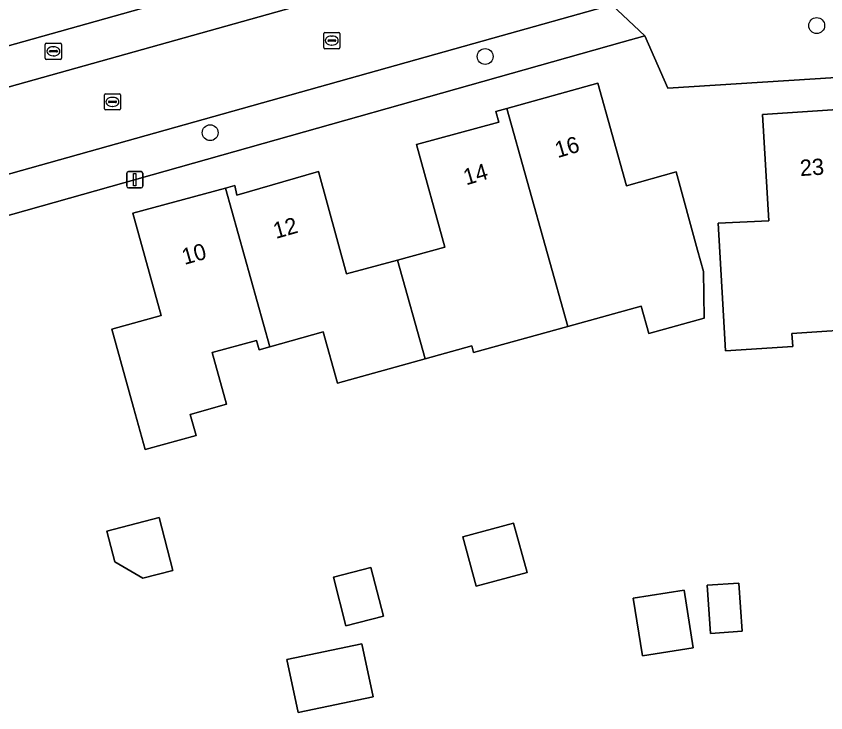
# Model space of a CAD drawing. Extents: x 159626 to 160723, y 388173 to 389416.
# Drawn here: x 160111.24 to 160161.1, y 388359.41 to 388402.29 of the extents above; entities that cross this region are included whole.
import ezdxf

# ---------------------------------------------------------------- set-up
doc = ezdxf.new("R2010")
doc.units = 0
for name, color, linetype in [('IMGEO_Boom', 7, 'Continuous'), ('IMGEO_Brandkraan', 7, 'Continuous'), ('IMGEO_Erf', 7, 'Continuous'), ('IMGEO_Kolk', 7, 'Continuous'), ('IMGEO_Lichtmast', 7, 'Continuous'), ('IMGEO_Pand', 7, 'Continuous'), ('IMGEO_Pand_nummerreeks', 7, 'Continuous'), ('IMGEO_Rijbaan_lokaal_open', 7, 'Continuous'), ('IMGEO_Voetpad_open', 7, 'Continuous')]:
    doc.layers.add(name, color=color, linetype=linetype)

msp = doc.modelspace()

# ---------------------------------------------------------------- linework, layer by layer
at = {"layer": 'IMGEO_Boom'}
for centre in [(160160.543, 388401.717), (160140.122, 388399.811), (160123.188, 388395.123)]:
    msp.add_circle(centre, 0.489, dxfattribs=at)
at = {"layer": 'IMGEO_Brandkraan'}
for p, q in [((160113.033, 388399.709), (160113.033, 388400.561)), ((160113.108, 388400.635), (160113.96, 388400.635)), ((160114.034, 388400.561), (160114.034, 388399.709)), ((160113.292, 388400.129), (160113.292, 388400.141)), ((160113.73, 388400.092), (160113.332, 388400.092)), ((160113.335, 388400.178), (160113.733, 388400.178)), ((160113.521, 388400.415), (160113.546, 388400.415)), ((160113.776, 388400.141), (160113.776, 388400.129)), ((160113.96, 388399.635), (160113.108, 388399.635)), ((160113.544, 388399.855), (160113.519, 388399.855))]:
    msp.add_line(p, q, dxfattribs=at)
for points in [[(160113.033, 388399.709), (160113.033, 388400.561)], [(160113.108, 388400.635), (160113.96, 388400.635)], [(160114.034, 388400.561), (160114.034, 388399.709)], [(160113.96, 388399.635), (160113.108, 388399.635)]]:
    msp.add_lwpolyline(points, dxfattribs=at)
for centre, radius, start, end in [((160113.11, 388400.559), 0.0765, 91.552, 178.448), ((160113.11, 388400.559), 0.0765, 91.552, 178.448), ((160113.958, 388400.559), 0.0765, 1.552, 88.448), ((160113.958, 388400.559), 0.0765, 1.552, 88.448), ((160113.332, 388400.138), 0.0403, 85.8775, 175.7526), ((160113.329, 388400.128), 0.0366, 178.938, 274.7102), ((160113.733, 388400.135), 0.043, 264.8664, 352.4533), ((160113.737, 388400.14), 0.0386, 1.7309, 96.639), ((160113.11, 388399.711), 0.0765, 181.552, 268.448), ((160113.11, 388399.711), 0.0765, 181.552, 268.448), ((160113.958, 388399.711), 0.0765, 271.552, 358.448), ((160113.958, 388399.711), 0.0765, 271.552, 358.448)]:
    msp.add_arc(centre, radius, start, end, dxfattribs=at)
for centre, major_axis, ratio, start_param, end_param in [((160113.52, 388400.135), (-0.387, 0.002), 0.722429, 4.712389, 7.853982), ((160113.545, 388400.135), (-0.39, 0.002), 0.717154, 1.570796, 4.712389)]:
    msp.add_ellipse(centre, major_axis=major_axis, ratio=ratio, start_param=start_param, end_param=end_param, dxfattribs=at)
at = {"layer": 'IMGEO_Erf'}
for points in [[(160135.774, 388446.888), (160134.059, 388453.138), (160126.17, 388448.757), (160071.823, 388418.575), (160075.33, 388405.904), (160079.333, 388391.671), (160144.062, 388409.821)], [(160251.805, 388404.253), (160151.369, 388397.86), (160149.951, 388401.077), (160148.565, 388400.687), (160087.156, 388383.386)], [(160163.953, 388383.083), (160159.013, 388382.767), (160159.065, 388381.959), (160154.929, 388381.694), (160154.76, 388384.567), (160154.467, 388389.558), (160157.588, 388389.693), (160157.195, 388396.248), (160163.064, 388396.624)]]:
    msp.add_lwpolyline(points, dxfattribs=at)
for points in [[(160150.207, 388382.753), (160149.736, 388384.445), (160145.208, 388383.185), (160139.405, 388381.597), (160139.295, 388381.997), (160136.425, 388381.198), (160131.021, 388379.695), (160130.14, 388382.859), (160126.857, 388381.946), (160126.204, 388381.764), (160126.043, 388382.341), (160123.321, 388381.583), (160124.202, 388378.407), (160121.961, 388377.783), (160122.322, 388376.484), (160119.186, 388375.612), (160118.462, 388378.212), (160117.122, 388383.028), (160120.17, 388383.875), (160118.417, 388390.176), (160124.13, 388391.716), (160124.714, 388391.873), (160124.827, 388391.278), (160129.864, 388392.739), (160131.589, 388386.426), (160134.722, 388387.282), (160137.632, 388388.077), (160135.905, 388394.39), (160140.964, 388395.773), (160140.787, 388396.418), (160141.458, 388396.605), (160147.062, 388398.164), (160148.822, 388391.847), (160151.883, 388392.704), (160153.212, 388387.884), (160153.571, 388386.582), (160153.617, 388383.702)], [(160119.043, 388367.694), (160117.309, 388368.703), (160116.819, 388370.6), (160120.041, 388371.431), (160120.882, 388368.168)], [(160139.569, 388367.2), (160138.744, 388370.245), (160141.88, 388371.095), (160142.705, 388368.05)], [(160131.551, 388364.76), (160130.775, 388367.768), (160133.087, 388368.364), (160133.863, 388365.356)], [(160155.96, 388364.441), (160154.004, 388364.301), (160153.793, 388367.26), (160155.748, 388367.4)], [(160152.942, 388363.406), (160149.81, 388362.914), (160149.25, 388366.477), (160152.382, 388366.969)], [(160128.603, 388359.427), (160127.918, 388362.694), (160132.532, 388363.662), (160133.218, 388360.395)]]:
    msp.add_lwpolyline(points, close=True, dxfattribs=at)
at = {"layer": 'IMGEO_Kolk'}
for p, q in [((160130.179, 388400.368), (160130.179, 388401.22)), ((160130.254, 388401.294), (160131.106, 388401.294)), ((160130.667, 388401.074), (160130.692, 388401.074)), ((160131.18, 388401.22), (160131.18, 388400.368)), ((160130.438, 388400.788), (160130.438, 388400.8)), ((160130.876, 388400.751), (160130.478, 388400.751)), ((160130.481, 388400.837), (160130.879, 388400.837)), ((160130.69, 388400.514), (160130.665, 388400.514)), ((160130.922, 388400.8), (160130.922, 388400.788)), ((160131.106, 388400.294), (160130.254, 388400.294)), ((160116.746, 388397.52), (160117.598, 388397.52)), ((160116.671, 388396.594), (160116.671, 388397.446)), ((160116.93, 388397.014), (160116.93, 388397.026)), ((160117.368, 388396.977), (160116.97, 388396.977)), ((160116.973, 388397.063), (160117.371, 388397.063)), ((160117.159, 388397.3), (160117.184, 388397.3)), ((160117.414, 388397.026), (160117.414, 388397.014)), ((160117.672, 388397.446), (160117.672, 388396.594)), ((160117.598, 388396.52), (160116.746, 388396.52)), ((160117.182, 388396.74), (160117.157, 388396.74))]:
    msp.add_line(p, q, dxfattribs=at)
for points in [[(160130.179, 388400.368), (160130.179, 388401.22)], [(160130.254, 388401.294), (160131.106, 388401.294)], [(160131.18, 388401.22), (160131.18, 388400.368)], [(160131.106, 388400.294), (160130.254, 388400.294)], [(160116.746, 388397.52), (160117.598, 388397.52)], [(160116.671, 388396.594), (160116.671, 388397.446)], [(160117.672, 388397.446), (160117.672, 388396.594)], [(160117.598, 388396.52), (160116.746, 388396.52)]]:
    msp.add_lwpolyline(points, dxfattribs=at)
for centre, radius, start, end in [((160130.256, 388401.218), 0.0765, 91.552, 178.448), ((160130.256, 388401.218), 0.0765, 91.552, 178.448), ((160131.104, 388401.218), 0.0765, 1.552, 88.448), ((160131.104, 388401.218), 0.0765, 1.552, 88.448), ((160130.478, 388400.797), 0.0403, 85.8775, 175.7526), ((160130.475, 388400.787), 0.0366, 178.938, 274.7102), ((160130.879, 388400.794), 0.043, 264.8664, 352.4533), ((160130.883, 388400.799), 0.0386, 1.7309, 96.639), ((160130.256, 388400.37), 0.0765, 181.552, 268.448), ((160130.256, 388400.37), 0.0765, 181.552, 268.448), ((160131.104, 388400.37), 0.0765, 271.552, 358.448), ((160131.104, 388400.37), 0.0765, 271.552, 358.448), ((160116.748, 388397.444), 0.0765, 91.552, 178.448), ((160116.748, 388397.444), 0.0765, 91.552, 178.448), ((160117.596, 388397.444), 0.0765, 1.552, 88.448), ((160117.596, 388397.444), 0.0765, 1.552, 88.448), ((160116.97, 388397.023), 0.0403, 85.8775, 175.7526), ((160116.967, 388397.013), 0.0366, 178.938, 274.7102), ((160117.371, 388397.02), 0.043, 264.8664, 352.4533), ((160117.375, 388397.025), 0.0386, 1.7309, 96.639), ((160116.748, 388396.596), 0.0765, 181.552, 268.448), ((160116.748, 388396.596), 0.0765, 181.552, 268.448), ((160117.596, 388396.596), 0.0765, 271.552, 358.448), ((160117.596, 388396.596), 0.0765, 271.552, 358.448)]:
    msp.add_arc(centre, radius, start, end, dxfattribs=at)
for centre, major_axis, ratio, start_param, end_param in [((160130.666, 388400.794), (-0.387, 0.002), 0.722429, 4.712389, 7.853982), ((160130.691, 388400.794), (-0.39, 0.002), 0.717154, 1.570796, 4.712389), ((160117.158, 388397.02), (-0.387, 0.002), 0.722429, 4.712389, 7.853982), ((160117.183, 388397.02), (-0.39, 0.002), 0.717154, 1.570796, 4.712389)]:
    msp.add_ellipse(centre, major_axis=major_axis, ratio=ratio, start_param=start_param, end_param=end_param, dxfattribs=at)
at = {"layer": 'IMGEO_Lichtmast'}
for p, q in [((160118.049, 388391.83), (160118.049, 388392.63)), ((160118.049, 388392.63), (160118.049, 388391.83)), ((160118.149, 388392.73), (160118.939, 388392.73)), ((160118.939, 388392.73), (160118.149, 388392.73)), ((160119.039, 388392.63), (160119.039, 388391.83)), ((160119.039, 388391.83), (160119.039, 388392.63)), ((160118.939, 388391.73), (160118.149, 388391.73)), ((160118.149, 388391.73), (160118.939, 388391.73))]:
    msp.add_line(p, q, dxfattribs=at)
msp.add_lwpolyline([(160118.469, 388392.605), (160118.619, 388392.605), (160118.619, 388391.855), (160118.469, 388391.855), (160118.469, 388392.605)], dxfattribs=at)
for centre, start, end in [((160118.149, 388392.63), 90, 180), ((160118.149, 388392.63), 90, 180), ((160118.939, 388392.63), 0, 90), ((160118.939, 388392.63), 360, 90), ((160118.149, 388391.83), 180, 270), ((160118.149, 388391.83), 180, 270), ((160118.939, 388391.83), 270, 0), ((160118.939, 388391.83), 270, 0)]:
    msp.add_arc(centre, 0.1, start, end, dxfattribs=at)
at = {"layer": 'IMGEO_Pand'}
for points in [[(160141.458, 388396.605), (160145.208, 388383.185), (160149.736, 388384.445), (160150.207, 388382.753), (160153.617, 388383.702), (160153.571, 388386.582), (160153.212, 388387.884), (160151.883, 388392.704), (160148.822, 388391.847), (160147.062, 388398.164)], [(160136.425, 388381.198), (160139.295, 388381.997), (160139.405, 388381.597), (160145.208, 388383.185), (160141.458, 388396.605), (160140.787, 388396.418), (160140.964, 388395.773), (160135.905, 388394.39), (160137.632, 388388.077), (160134.722, 388387.282)], [(160163.064, 388396.624), (160157.195, 388396.248), (160157.588, 388389.693), (160154.467, 388389.558), (160154.76, 388384.567), (160154.929, 388381.694), (160159.065, 388381.959), (160159.013, 388382.767), (160163.953, 388383.083), (160163.732, 388386.452)], [(160136.425, 388381.198), (160134.722, 388387.282), (160131.589, 388386.426), (160129.864, 388392.739), (160124.827, 388391.278), (160124.714, 388391.873), (160124.13, 388391.716), (160126.857, 388381.946), (160130.14, 388382.859), (160131.021, 388379.695)], [(160124.13, 388391.716), (160118.417, 388390.176), (160120.17, 388383.875), (160117.122, 388383.028), (160118.462, 388378.212), (160119.186, 388375.612), (160122.322, 388376.484), (160121.961, 388377.783), (160124.202, 388378.407), (160123.321, 388381.583), (160126.043, 388382.341), (160126.204, 388381.764), (160126.857, 388381.946)], [(160116.819, 388370.6), (160117.309, 388368.703), (160119.043, 388367.694), (160120.882, 388368.168), (160120.041, 388371.431)], [(160139.569, 388367.2), (160142.705, 388368.05), (160141.88, 388371.095), (160138.744, 388370.245)], [(160133.863, 388365.356), (160133.087, 388368.364), (160130.775, 388367.768), (160131.551, 388364.76)], [(160155.96, 388364.441), (160155.748, 388367.4), (160153.793, 388367.26), (160154.004, 388364.301)], [(160152.382, 388366.969), (160149.25, 388366.477), (160149.81, 388362.914), (160152.942, 388363.406)], [(160127.918, 388362.694), (160128.603, 388359.427), (160133.218, 388360.395), (160132.532, 388363.662)]]:
    msp.add_lwpolyline(points, close=True, dxfattribs=at)
at = {"layer": 'IMGEO_Rijbaan_lokaal_open'}
msp.add_lwpolyline([(160095.449, 388321.154), (160100.358, 388322.544), (160083.883, 388381.26), (160084.141, 388382.584), (160085.382, 388385.449), (160140.604, 388400.943), (160147.918, 388403.002), (160146.522, 388407.997), (160139.18, 388405.917), (160076.62, 388388.378)], close=True, dxfattribs=at)
at = {"layer": 'IMGEO_Voetpad_open'}
for points in [[(160092.581, 388317.485), (160093.373, 388315.405), (160096.819, 388316.372), (160096.225, 388318.411), (160095.449, 388321.154), (160076.62, 388388.378), (160139.18, 388405.917), (160146.522, 388407.997), (160145.513, 388411.698)], [(160144.062, 388409.821), (160079.333, 388391.671), (160075.33, 388405.904)], [(160150.063, 388408.955), (160146.522, 388407.997), (160147.918, 388403.002), (160149.951, 388401.077), (160151.369, 388397.86), (160251.805, 388404.253)], [(160148.565, 388400.687), (160149.951, 388401.077), (160147.918, 388403.002), (160140.604, 388400.943), (160085.382, 388385.449), (160084.141, 388382.584), (160083.883, 388381.26), (160100.358, 388322.544), (160101.128, 388319.799), (160105.337, 388321.078)], [(160087.156, 388383.386), (160148.565, 388400.687)]]:
    msp.add_lwpolyline(points, dxfattribs=at)

# ---------------------------------------------------------------- texts
at = {"layer": 'IMGEO_Pand_nummerreeks'}
for s, rotation, p in [('16', 16.5792, (160144.592, 388393.554)), ('23', 3.6727, (160159.538, 388392.451)), ('14', 16.5792, (160138.955, 388391.876)), ('12', 15.8939, (160127.235, 388388.58)), ('10', 15.8939, (160121.608, 388386.978))]:
    msp.add_text(s, height=1, rotation=rotation, dxfattribs=at).set_placement(p)

doc.saveas('drawing.dxf')
